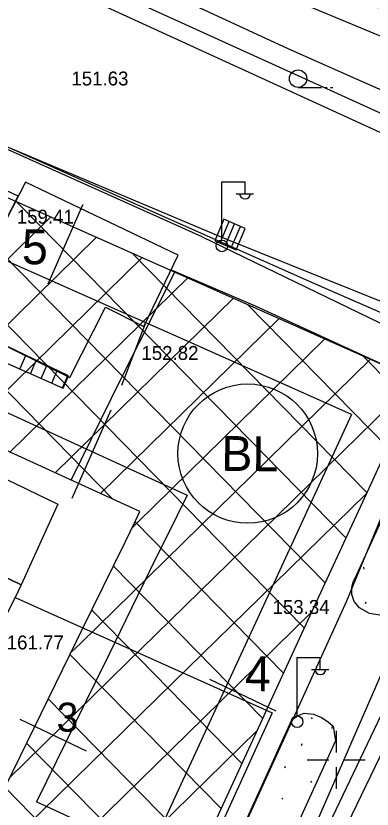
# Model space of a CAD drawing. Extents: x 419677 to 421689, y 4450851 to 4452923.
# Drawn here: x 420572.5 to 420603.1, y 4451795.8 to 4451864.1 of the extents above; entities that cross this region are included whole.
import ezdxf

# ---------------------------------------------------------------- set-up
doc = ezdxf.new("R2010")
doc.units = 0
for name, color, linetype in [('AA_HH', 7, 'Continuous'), ('Level 1', 7, 'Continuous'), ('Level 15', 7, 'Continuous'), ('Level 20', 7, 'Continuous'), ('Level 27', 7, 'Continuous'), ('Level 31', 7, 'Continuous'), ('Level 34', 7, 'Continuous'), ('Level 41', 7, 'Continuous'), ('Level 62', 7, 'Continuous'), ('Level 9', 7, 'Continuous')]:
    doc.layers.add(name, color=color, linetype=linetype)

msp = doc.modelspace()

# ---------------------------------------------------------------- linework, layer by layer
at = {"layer": 'AA_HH'}
for p, q in [((420596.732, 4451857.894), (420598.732, 4451857.894)), ((420599.032, 4451857.894), (420599.232, 4451857.894)), ((420599.532, 4451857.894), (420599.732, 4451857.894)), ((420590.168, 4451844.774), (420590.168, 4451849.774)), ((420590.168, 4451849.774), (420592.168, 4451849.774)), ((420592.168, 4451848.774), (420592.168, 4451849.774)), ((420591.408, 4451848.734), (420592.908, 4451848.734)), ((420590.348, 4451846.538), (420589.563, 4451844.698)), ((420590.348, 4451846.538), (420589.563, 4451844.698)), ((420590.028, 4451844.5), (420590.812, 4451846.34)), ((420592.187, 4451845.754), (420590.348, 4451846.538)), ((420592.187, 4451845.754), (420590.348, 4451846.538)), ((420590.483, 4451844.306), (420591.267, 4451846.146)), ((420590.987, 4451844.091), (420591.771, 4451845.931)), ((420591.403, 4451843.914), (420592.187, 4451845.754)), ((420591.403, 4451843.914), (420592.187, 4451845.754)), ((420589.563, 4451844.698), (420591.403, 4451843.914)), ((420589.563, 4451844.698), (420591.403, 4451843.914)), ((420572.801, 4451833.635), (420573.303, 4451834.826)), ((420573.715, 4451833.231), (420574.205, 4451834.393)), ((420574.63, 4451832.827), (420575.108, 4451833.96)), ((420575.545, 4451832.423), (420576.011, 4451833.526)), ((420576.46, 4451832.019), (420576.913, 4451833.093)), ((420596.642, 4451803.813), (420596.642, 4451808.813)), ((420596.642, 4451808.813), (420598.642, 4451808.813)), ((420598.642, 4451807.813), (420598.642, 4451808.813)), ((420597.882, 4451807.773), (420599.382, 4451807.773)), ((420600, 4451802.5), (420600, 4451800.625)), ((420597.5, 4451800), (420599.375, 4451800)), ((420600, 4451800), (420600, 4451800)), ((420600.625, 4451800), (420602.5, 4451800)), ((420600, 4451799.375), (420600, 4451797.5))]:
    msp.add_line(p, q, dxfattribs=at)
for points in [[(420259.334, 4452014.645), (420280.217, 4452005.261), (420315.318, 4451989.251), (420354.968, 4451971.459), (420390.503, 4451955.263), (420429.833, 4451937.11), (420466.068, 4451920.579), (420499.77, 4451905.272), (420531.24, 4451891.076), (420565.867, 4451875.12), (420595.856, 4451861.257), (420627.802, 4451847.075), (420654.753, 4451834.559), (420682.493, 4451822.247), (420700.93, 4451813.813)], [(420700.903, 4451811.3), (420693.004, 4451814.984), (420625.14, 4451845.986), (420547.659, 4451881.204), (420485.393, 4451909.382), (420427.567, 4451935.684), (420374.097, 4451960.332), (420319.625, 4451984.952), (420258.821, 4452012.963)], [(420700.886, 4451809.684), (420676.797, 4451820.648), (420625.948, 4451843.858), (420578.24, 4451865.75), (420535.248, 4451884.902), (420498.711, 4451901.547), (420441.797, 4451927.723), (420408.259, 4451942.853), (420377.701, 4451956.943), (420326.546, 4451980.132), (420287.445, 4451998.071), (420268.2, 4452007.011), (420258.269, 4452011.323)], [(420551.918, 4451842.93), (420558.372, 4451856.973), (420558.973, 4451858.155), (420590.573, 4451844.829), (420609.742, 4451837.106), (420610.063, 4451835.933), (420609.25, 4451833.858), (420600.884, 4451813.672), (420587.538, 4451784.255), (420587.047, 4451783.952), (420550.421, 4451801.85), (420510.19, 4451819.713), (420503.919, 4451822.808)], [(420585.824, 4451842.199), (420593.041, 4451839.077)], [(420593.041, 4451839.077), (420605.59, 4451833.334)], [(420583.569, 4451837.534), (420581.546, 4451832.22)], [(420624.949, 4451790.555), (420615.55, 4451770.76), (420615.548, 4451770.72), (420614.986, 4451770.66), (420592.471, 4451781.164), (420606.061, 4451812.334), (420614.637, 4451830.257), (420615.465, 4451831.05), (420616.876, 4451831.321), (420618.567, 4451830.982), (420633.73, 4451824.705), (420678.415, 4451804.6), (420679.453, 4451807.408), (420679.494, 4451807.447), (420696.716, 4451799.499), (420698.335, 4451798.281), (420699.547, 4451796.257), (420700.495, 4451794.742), (420700.649, 4451793.976), (420700.562, 4451793.178), (420700.067, 4451791.593), (420695.146, 4451781.793), (420681.899, 4451753.381)], [(420580.621, 4451830.094), (420577.277, 4451822.514)]]:
    msp.add_lwpolyline(points, dxfattribs=at)
for points in [[(420558.984, 4451854.991), (420551.064, 4451838.234), (420564.702, 4451831.773), (420567.155, 4451837.831), (420572.651, 4451848.535)], [(420573.274, 4451849.747), (420567.155, 4451837.831), (420577.105, 4451832.916), (420580.168, 4451838.972), (420583.457, 4451837.302), (420586.424, 4451843.441)], [(420576.523, 4451831.991), (420576.975, 4451833.063), (420570.944, 4451835.959), (420570.406, 4451834.692)], [(420576.053, 4451822.022), (420572.924, 4451815.077), (420559.104, 4451821.745), (420562.823, 4451828.406)], [(420572.924, 4451815.077), (420572.392, 4451813.989), (420569.722, 4451808.742), (420556.126, 4451815.35), (420559.104, 4451821.745)], [(420572.392, 4451813.989), (420594.498, 4451804.061), (420586.489, 4451786.458), (420563.8, 4451796.65)], [(420605.993, 4451805.628), (420605.106, 4451803.369), (420603.859, 4451803.827), (420598.8, 4451793.229), (420599.591, 4451792.708), (420620.198, 4451783.309), (420623.541, 4451789.31), (420618.494, 4451791.696), (420620.449, 4451795.771), (420620.06, 4451795.923), (420621.145, 4451798.214)]]:
    msp.add_lwpolyline(points, close=True, dxfattribs=at)
for centre, radius in [((420596.732, 4451858.644), 0.75), ((420590.178, 4451844.25), 0.5), ((420596.652, 4451803.288), 0.5)]:
    msp.add_circle(centre, radius, dxfattribs=at)
for centre in [(420592.168, 4451848.778), (420598.642, 4451807.817)]:
    msp.add_arc(centre, 0.474, 184.83843, 355.14641, dxfattribs=at)
at = {"layer": 'Level 1'}
msp.add_lwpolyline([(420577.22, 4451824.08), (420581.514, 4451832.846), (420586.12, 4451841.99)], dxfattribs=at)
msp.add_lwpolyline([(420577.22, 4451824.08), (420581.514, 4451832.846), (420586.12, 4451841.99)], dxfattribs=at)
at = {"layer": 'Level 15'}
for points in [[(420588.468, 4451845.034), (420556.817, 4451859.234), (420556.195, 4451857.784)], [(420588.468, 4451845.034), (420556.817, 4451859.234), (420556.195, 4451857.784)], [(420588.475, 4451845.031), (420616.21, 4451831.585), (420610.386, 4451820.514), (420633.033, 4451810.282), (420638.984, 4451822.072), (420700.717, 4451793.844)], [(420588.475, 4451845.031), (420616.21, 4451831.585), (420610.386, 4451820.514), (420633.033, 4451810.282), (420638.984, 4451822.072), (420700.717, 4451793.844)]]:
    msp.add_lwpolyline(points, dxfattribs=at)
at = {"layer": 'Level 20'}
for p, q in [((420575.226, 4451840.969), (420578.219, 4451847.785)), ((420575.226, 4451840.969), (420578.219, 4451847.785)), ((420578.219, 4451847.785), (420578.233, 4451847.816)), ((420578.219, 4451847.785), (420578.233, 4451847.816)), ((420587.526, 4451835.891), (420580.211, 4451839.15)), ((420587.526, 4451835.891), (420580.211, 4451839.15)), ((420575.009, 4451828.389), (420582.437, 4451824.98)), ((420575.009, 4451828.389), (420582.437, 4451824.98)), ((420582.401, 4451813.059), (420580.437, 4451809.046)), ((420582.401, 4451813.059), (420580.437, 4451809.046)), ((420580.437, 4451809.046), (420579.327, 4451806.777)), ((420580.437, 4451809.046), (420579.327, 4451806.777)), ((420589.098, 4451806.959), (420594.805, 4451804.236)), ((420589.098, 4451806.959), (420594.805, 4451804.236)), ((420572.784, 4451803.5), (420578.491, 4451800.777)), ((420572.784, 4451803.5), (420578.491, 4451800.777)), ((420583.904, 4451791.914), (420574.234, 4451796.399)), ((420583.904, 4451791.914), (420574.234, 4451796.399))]:
    msp.add_line(p, q, dxfattribs=at)
for points in [[(420580.211, 4451839.15), (420571.143, 4451843.191)], [(420580.211, 4451839.15), (420571.143, 4451843.191)], [(420601.324, 4451829.743), (420587.526, 4451835.891)], [(420601.324, 4451829.743), (420587.526, 4451835.891)], [(420565.045, 4451832.941), (420575.009, 4451828.389)], [(420565.045, 4451832.941), (420575.009, 4451828.389)], [(420601.324, 4451829.743), (420599.173, 4451825.045), (420594.64, 4451815.219)], [(420601.324, 4451829.743), (420599.173, 4451825.045), (420594.64, 4451815.219)], [(420582.437, 4451824.98), (420587.198, 4451822.786), (420585.466, 4451819.302)], [(420582.437, 4451824.98), (420587.198, 4451822.786), (420585.466, 4451819.302)], [(420585.466, 4451819.302), (420584.535, 4451817.429), (420582.401, 4451813.059)], [(420585.466, 4451819.302), (420584.535, 4451817.429), (420582.401, 4451813.059)], [(420585.466, 4451819.302), (420585.466, 4451819.302)], [(420585.466, 4451819.302), (420585.466, 4451819.302)], [(420594.64, 4451815.219), (420593.4, 4451812.531), (420590.41, 4451806.04), (420589.948, 4451805.038)], [(420594.64, 4451815.219), (420593.4, 4451812.531), (420590.41, 4451806.04), (420589.948, 4451805.038)], [(420579.327, 4451806.777), (420574.234, 4451796.399)], [(420579.327, 4451806.777), (420574.234, 4451796.399)], [(420589.948, 4451805.038), (420583.904, 4451791.914)], [(420589.948, 4451805.038), (420583.904, 4451791.914)], [(420589.948, 4451805.038), (420589.948, 4451805.038)], [(420589.948, 4451805.038), (420589.948, 4451805.038)]]:
    msp.add_lwpolyline(points, dxfattribs=at)
at = {"layer": 'Level 27'}
for points in [[(420569.949, 4451849.196), (420571.194, 4451848.642), (420573.195, 4451847.75)], [(420569.949, 4451849.196), (420571.194, 4451848.642), (420573.195, 4451847.75)], [(420573.195, 4451847.75), (420586.004, 4451842.042), (420596.766, 4451837.248), (420607.06, 4451832.66)], [(420573.195, 4451847.75), (420586.004, 4451842.042), (420596.766, 4451837.248), (420607.06, 4451832.66)], [(420607.06, 4451832.66), (420602.807, 4451823.374), (420598.295, 4451813.592)], [(420607.06, 4451832.66), (420602.807, 4451823.374), (420598.295, 4451813.592)], [(420582.715, 4451820.527), (420583.132, 4451821.375), (420577.104, 4451824.133), (420565.046, 4451829.642)], [(420582.715, 4451820.527), (420583.132, 4451821.375), (420577.104, 4451824.133), (420565.046, 4451829.642)], [(420594.72, 4451781.43), (420600.215, 4451792.865), (420606.135, 4451805.175), (420609.715, 4451812.605), (420612.506, 4451818.295), (420617.35, 4451828.24)], [(420594.72, 4451781.43), (420600.215, 4451792.865), (420606.135, 4451805.175), (420609.715, 4451812.605), (420612.506, 4451818.295), (420617.35, 4451828.24)], [(420577.67, 4451810.212), (420578.104, 4451811.096), (420581.844, 4451818.755), (420582.715, 4451820.527)], [(420577.67, 4451810.212), (420578.104, 4451811.096), (420581.844, 4451818.755), (420582.715, 4451820.527)], [(420598.295, 4451813.592), (420597.033, 4451810.856), (420594.043, 4451804.366), (420593.636, 4451803.483)], [(420598.295, 4451813.592), (420597.033, 4451810.856), (420594.043, 4451804.366), (420593.636, 4451803.483)], [(420598.295, 4451813.592), (420598.295, 4451813.592)], [(420598.295, 4451813.592), (420598.295, 4451813.592)], [(420569.75, 4451794.07), (420577.67, 4451810.212)], [(420569.75, 4451794.07), (420577.67, 4451810.212)], [(420593.636, 4451803.483), (420585.859, 4451786.598)], [(420593.636, 4451803.483), (420585.859, 4451786.598)]]:
    msp.add_lwpolyline(points, dxfattribs=at)
at = {"layer": 'Level 31'}
msp.add_circle((420592.397, 4451826.366), 6, dxfattribs=at)
msp.add_circle((420592.397, 4451826.366), 6, dxfattribs=at)
at = {"layer": 'Level 34'}
for p, q in [((420573.073, 4451847.48), (420572.51, 4451848.055)), ((420573.073, 4451847.48), (420572.51, 4451848.055)), ((420600.849, 4451819.13), (420573.073, 4451847.48)), ((420573.073, 4451847.48), (420573.073, 4451847.48)), ((420600.849, 4451819.13), (420573.073, 4451847.48)), ((420573.073, 4451847.48), (420573.073, 4451847.48)), ((420570.594, 4451841.971), (420575.462, 4451846.74)), ((420570.594, 4451841.971), (420575.462, 4451846.74)), ((420566.087, 4451831.955), (420579.391, 4451844.989)), ((420566.087, 4451831.955), (420579.391, 4451844.989)), ((420568.043, 4451828.272), (420583.319, 4451843.238)), ((420568.043, 4451828.272), (420583.319, 4451843.238)), ((420599.057, 4451815.244), (420571.311, 4451843.564)), ((420599.057, 4451815.244), (420571.311, 4451843.564)), ((420602.642, 4451823.016), (420582.45, 4451843.626)), ((420602.642, 4451823.016), (420582.45, 4451843.626)), ((420571.941, 4451826.491), (420587.248, 4451841.488)), ((420571.941, 4451826.491), (420587.248, 4451841.488)), ((420592.585, 4451816.134), (420569.548, 4451839.647)), ((420592.585, 4451816.134), (420569.548, 4451839.647)), ((420575.839, 4451824.711), (420591.177, 4451839.738)), ((420575.839, 4451824.711), (420591.177, 4451839.738)), ((420604.427, 4451826.91), (420592.387, 4451839.199)), ((420604.427, 4451826.91), (420592.387, 4451839.199)), ((420579.736, 4451822.929), (420595.106, 4451837.987)), ((420579.736, 4451822.929), (420595.106, 4451837.987)), ((420580.809, 4451822.438), (420567.786, 4451835.731)), ((420580.809, 4451822.438), (420567.786, 4451835.731)), ((420582.912, 4451820.439), (420599.035, 4451836.237)), ((420582.912, 4451820.439), (420599.035, 4451836.237)), ((420586.842, 4451818.69), (420602.964, 4451834.486)), ((420586.842, 4451818.69), (420602.964, 4451834.486)), ((420606.21, 4451830.805), (420602.326, 4451834.77)), ((420606.21, 4451830.805), (420602.326, 4451834.77)), ((420590.772, 4451816.941), (420606.892, 4451832.735)), ((420590.772, 4451816.941), (420606.892, 4451832.735)), ((420594.702, 4451815.192), (420602.604, 4451822.933)), ((420594.702, 4451815.192), (420602.604, 4451822.933)), ((420582.45, 4451819.987), (420582.912, 4451820.439)), ((420582.45, 4451819.987), (420582.912, 4451820.439)), ((420595.473, 4451807.47), (420582.704, 4451820.504)), ((420595.473, 4451807.47), (420582.704, 4451820.504)), ((420578.033, 4451810.06), (420586.842, 4451818.69)), ((420578.033, 4451810.06), (420586.842, 4451818.69)), ((420593.682, 4451803.583), (420580.837, 4451816.693)), ((420593.682, 4451803.583), (420580.837, 4451816.693)), ((420582.029, 4451808.375), (420590.772, 4451816.941)), ((420582.029, 4451808.375), (420590.772, 4451816.941)), ((420597.264, 4451811.358), (420592.585, 4451816.134)), ((420597.264, 4451811.358), (420592.585, 4451816.134)), ((420586.025, 4451806.691), (420594.702, 4451815.192)), ((420586.025, 4451806.691), (420594.702, 4451815.192)), ((420584.343, 4451807.4), (420578.975, 4451812.879)), ((420584.343, 4451807.4), (420578.975, 4451812.879)), ((420590.022, 4451805.007), (420597.891, 4451812.717)), ((420590.022, 4451805.007), (420597.891, 4451812.717)), ((420577.191, 4451809.235), (420578.033, 4451810.06)), ((420577.191, 4451809.235), (420578.033, 4451810.06)), ((420578.033, 4451810.06), (420578.033, 4451810.06)), ((420578.033, 4451810.06), (420578.033, 4451810.06)), ((420590.101, 4451795.807), (420577.109, 4451809.068)), ((420590.101, 4451795.807), (420577.109, 4451809.068)), ((420571.9, 4451798.451), (420582.029, 4451808.375)), ((420571.9, 4451798.451), (420582.029, 4451808.375)), ((420591.892, 4451799.695), (420584.343, 4451807.4)), ((420591.892, 4451799.695), (420584.343, 4451807.4)), ((420572.053, 4451793.002), (420586.025, 4451806.691)), ((420572.053, 4451793.002), (420586.025, 4451806.691)), ((420588.31, 4451791.919), (420575.24, 4451805.259)), ((420588.31, 4451791.919), (420575.24, 4451805.259)), ((420575.932, 4451791.202), (420590.022, 4451805.007)), ((420575.932, 4451791.202), (420590.022, 4451805.007)), ((420590.022, 4451805.007), (420590.022, 4451805.007)), ((420590.022, 4451805.007), (420590.022, 4451805.007)), ((420579.811, 4451789.403), (420593.187, 4451802.508)), ((420579.811, 4451789.403), (420593.187, 4451802.508)), ((420586.519, 4451788.031), (420573.372, 4451801.451)), ((420586.519, 4451788.031), (420573.372, 4451801.451)), ((420579.379, 4451789.604), (420571.503, 4451797.643)), ((420579.379, 4451789.604), (420571.503, 4451797.643))]:
    msp.add_line(p, q, dxfattribs=at)
at = {"layer": 'Level 41'}
for p, q in [((420602.361, 4451816.593), (420602.379, 4451816.433)), ((420602.361, 4451816.593), (420602.379, 4451816.433)), ((420602.526, 4451813.449), (420602.596, 4451813.609)), ((420602.526, 4451813.449), (420602.596, 4451813.609)), ((420597.868, 4451803.647), (420597.939, 4451803.54)), ((420597.868, 4451803.647), (420597.939, 4451803.54)), ((420599.626, 4451802.856), (420599.644, 4451802.696)), ((420599.626, 4451802.856), (420599.644, 4451802.696)), ((420597.019, 4451801.242), (420597.091, 4451801.402)), ((420597.019, 4451801.242), (420597.091, 4451801.402)), ((420595.581, 4451799.304), (420595.652, 4451799.464)), ((420595.581, 4451799.304), (420595.652, 4451799.464)), ((420597.801, 4451798.167), (420597.872, 4451798.06)), ((420597.801, 4451798.167), (420597.872, 4451798.06)), ((420595.345, 4451796.714), (420595.416, 4451796.607)), ((420595.345, 4451796.714), (420595.416, 4451796.607))]:
    msp.add_line(p, q, dxfattribs=at)
at = {"layer": 'Level 62'}
msp.add_line((420599.963, 4451801.639), (420594.552, 4451789.874), dxfattribs=at)
msp.add_line((420599.963, 4451801.639), (420594.552, 4451789.874), dxfattribs=at)
for points in [[(420511.91, 4451875.997), (420536.769, 4451866.859), (420555.824, 4451859.863), (420572.822, 4451852.296), (420587.632, 4451845.696), (420598.394, 4451840.902), (420619.004, 4451831.882)], [(420511.91, 4451875.997), (420536.769, 4451866.859), (420555.824, 4451859.863), (420572.822, 4451852.296), (420587.632, 4451845.696), (420598.394, 4451840.902), (420619.004, 4451831.882)], [(420605.789, 4451813.981), (420605.434, 4451813.454), (420605.06, 4451813.098), (420604.546, 4451812.723), (420603.943, 4451812.419), (420602.865, 4451812.59), (420602.02, 4451813.089), (420601.545, 4451813.634), (420601.361, 4451814.236), (420601.368, 4451814.856), (420601.483, 4451815.335), (420601.789, 4451815.962), (420607.61, 4451828.693), (420608.108, 4451829.528), (420608.451, 4451829.804), (420608.954, 4451830.129), (420609.923, 4451830.029), (420610.73, 4451829.731), (420611.255, 4451829.235), (420611.629, 4451828.592), (420612.032, 4451827.917), (420611.839, 4451826.619)], [(420605.789, 4451813.981), (420605.434, 4451813.454), (420605.06, 4451813.098), (420604.546, 4451812.723), (420603.943, 4451812.419), (420602.865, 4451812.59), (420602.02, 4451813.089), (420601.545, 4451813.634), (420601.361, 4451814.236), (420601.368, 4451814.856), (420601.483, 4451815.335), (420601.789, 4451815.962), (420607.61, 4451828.693), (420608.108, 4451829.528), (420608.451, 4451829.804), (420608.954, 4451830.129), (420609.923, 4451830.029), (420610.73, 4451829.731), (420611.255, 4451829.235), (420611.629, 4451828.592), (420612.032, 4451827.917), (420611.839, 4451826.619)], [(420594.552, 4451789.874), (420593.937, 4451789.37), (420593.364, 4451789.066), (420592.762, 4451788.892), (420591.884, 4451789.061), (420591.417, 4451789.366), (420590.862, 4451789.882), (420590.71, 4451790.654), (420590.706, 4451791.234), (420590.932, 4451791.881), (420596.181, 4451803.448), (420596.668, 4451803.803), (420597.257, 4451804.027), (420598.056, 4451803.949), (420598.733, 4451803.652), (420599.329, 4451803.286), (420599.736, 4451802.912), (420599.812, 4451802.541), (420599.963, 4451801.639)], [(420594.552, 4451789.874), (420593.937, 4451789.37), (420593.364, 4451789.066), (420592.762, 4451788.892), (420591.884, 4451789.061), (420591.417, 4451789.366), (420590.862, 4451789.882), (420590.71, 4451790.654), (420590.706, 4451791.234), (420590.932, 4451791.881), (420596.181, 4451803.448), (420596.668, 4451803.803), (420597.257, 4451804.027), (420598.056, 4451803.949), (420598.733, 4451803.652), (420599.329, 4451803.286), (420599.736, 4451802.912), (420599.812, 4451802.541), (420599.963, 4451801.639)]]:
    msp.add_lwpolyline(points, dxfattribs=at)
at = {"layer": 'Level 9'}
msp.add_line((420521.867, 4451896.46), (420667.78, 4451835.693), dxfattribs=at)
msp.add_line((420521.867, 4451896.46), (420667.78, 4451835.693), dxfattribs=at)

# ---------------------------------------------------------------- texts
at = {"layer": 'AA_HH'}
for s, height, rotation, p in [('Ulubatlý Hasan Bulvarý', 2, 335.50668, (420587.264, 4451872.139)), ('151.63 ', 1.2, 0.00255, (420577.229, 4451858.06)), ('152.82 ', 1.2, 359.99814, (420583.252, 4451834.432)), ('153.34 ', 1.2, 359.99814, (420594.534, 4451812.562))]:
    msp.add_text(s, height=height, rotation=rotation, dxfattribs=at).set_placement(p)
for s, p in [('159.41', (420572.53, 4451846.163)), ('161.77', (420571.667, 4451809.509))]:
    msp.add_text(s, height=1.2, dxfattribs=at).set_placement(p)
at = {"layer": 'Level 20'}
for s, height, p in [('5', 3, (420572.961, 4451842.677)), ('5', 3, (420572.961, 4451842.677)), ('4', 3, (420592.138, 4451805.931)), ('4', 3, (420592.138, 4451805.931)), ('3', 2.5, (420575.95, 4451802.439)), ('3', 2.5, (420575.95, 4451802.439))]:
    msp.add_text(s, height=height, rotation=359.41414, dxfattribs=at).set_placement(p)
at = {"layer": 'Level 31'}
msp.add_text('BL', height=3, rotation=359.41414, dxfattribs=at).set_placement((420590.114, 4451824.889))
msp.add_text('BL', height=3, rotation=359.41414, dxfattribs=at).set_placement((420590.114, 4451824.889))

doc.saveas('drawing.dxf')
